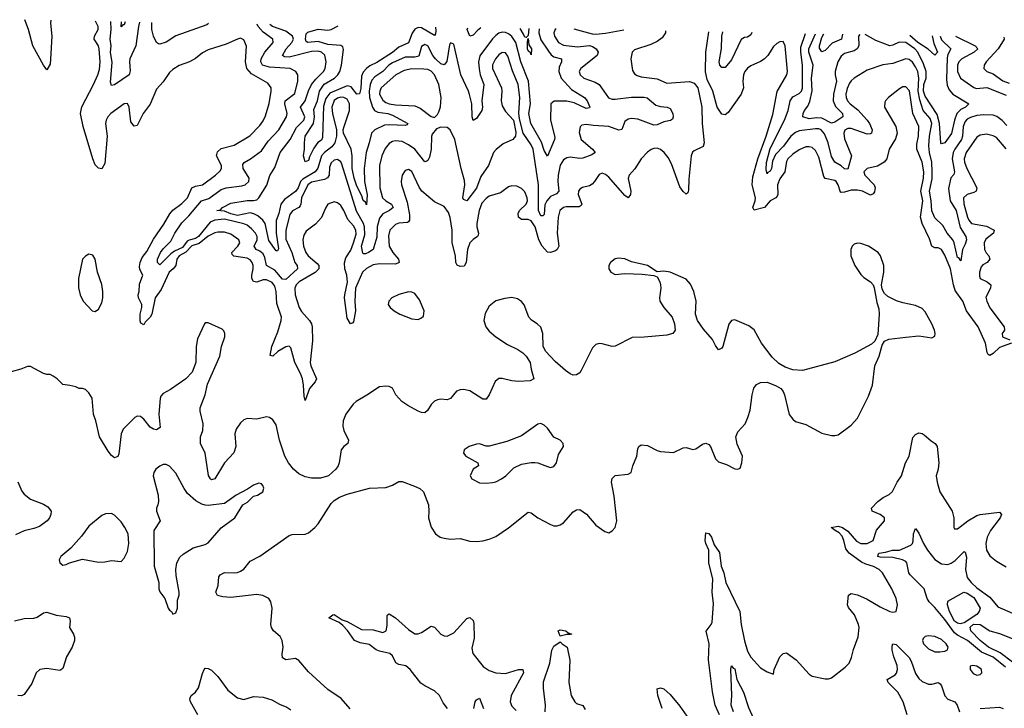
# Model space of a CAD drawing. Header units: inches. Extents: x 1694797 to 1849917, y 907313 to 1017959.
# Tile 827 of 834: x 1831822 to 1837919, y 1012131 to 1016391. Entities that reach past the tile are written whole.
import ezdxf

# ---------------------------------------------------------------- set-up
doc = ezdxf.new("R2010")
doc.units = ezdxf.units.IN
doc.header["$MEASUREMENT"] = 0
doc.layers.add('B8031', color=7, linetype='Continuous')

msp = doc.modelspace()

# ---------------------------------------------------------------- linework, layer by layer
at = {"layer": 'B8031', "color": 5}
for points, elevation in [([(1832015.3, 1016387.6), (1832013.8, 1016370), (1832021.4, 1016290), (1832013.6, 1016146.4), (1832010, 1016115.3), (1831990, 1016081.2), (1831970, 1016109.2), (1831903.9, 1016230), (1831875.7, 1016330), (1831854.2, 1016391.2)], 580), ([(1835821.2, 1016321.9), (1835820.6, 1016310), (1835801.3, 1016278.7), (1835770, 1016256.2), (1835730, 1016238.4), (1835630, 1016205.6), (1835614.4, 1016190), (1835607.6, 1016150), (1835616.3, 1016076.3), (1835630, 1016056.4), (1835646, 1016046), (1835670, 1016037.6), (1835770, 1016025.2), (1835830, 1015998.2), (1835970, 1016009.3), (1835998.4, 1015998.4), (1836020.7, 1015970), (1836047.2, 1015850), (1836047.3, 1015750), (1836061.1, 1015630), (1836053.6, 1015606.4), (1835999.5, 1015580.5), (1835988.9, 1015571.1), (1835980.1, 1015550), (1835965.1, 1015405.1), (1835964.4, 1015335.6), (1835959.6, 1015320.4), (1835950, 1015311.8), (1835930, 1015328.5), (1835910, 1015356.9), (1835858.9, 1015498.9), (1835837.8, 1015537.8), (1835813.5, 1015570), (1835790, 1015588.8), (1835770, 1015595.5), (1835750, 1015595.1), (1835731.8, 1015588.2), (1835710, 1015572.6), (1835670, 1015529.7), (1835631, 1015469), (1835595.3, 1015430), (1835590.3, 1015409.7), (1835606.7, 1015330), (1835604.2, 1015310), (1835590.2, 1015289.8), (1835570, 1015304.4), (1835470, 1015417.7), (1835450, 1015434.3), (1835430, 1015441.6), (1835410, 1015434.5), (1835382.2, 1015390), (1835366.5, 1015373.5), (1835350, 1015363.2), (1835307.9, 1015352.1), (1835290, 1015342), (1835282.2, 1015330), (1835280.9, 1015310), (1835303.2, 1015250), (1835299.3, 1015240.7), (1835286.5, 1015233.5), (1835206.3, 1015233.7), (1835190, 1015229.9), (1835166.3, 1015210), (1835156.8, 1015170), (1835151.3, 1015070), (1835159.9, 1014990), (1835149.6, 1014970), (1835139.3, 1014960.7), (1835110, 1014949.9), (1835090, 1014952.7), (1835056.7, 1014990), (1835037.8, 1015030), (1835013.9, 1015110), (1834990, 1015147.2), (1834970, 1015155.7), (1834930, 1015155.8), (1834911.4, 1015170), (1834908.1, 1015191.9), (1834916.6, 1015210), (1834959.1, 1015250), (1834967.3, 1015270), (1834965.6, 1015290), (1834950, 1015325.3), (1834930, 1015346), (1834901.1, 1015361.1), (1834870, 1015363.4), (1834850, 1015356.5), (1834799.3, 1015320.7), (1834730, 1015299.6), (1834710, 1015285.6), (1834684.3, 1015255.7), (1834666.4, 1015210), (1834653.9, 1015130), (1834653.2, 1015110), (1834664.2, 1015070), (1834660.9, 1015059.1), (1834656.5, 1015050), (1834630, 1015032.3), (1834609.1, 1015010), (1834595.1, 1014970), (1834586.4, 1014890), (1834573.8, 1014866.2), (1834550, 1014863.5), (1834531.8, 1014871.8), (1834522.5, 1014890), (1834519.9, 1014930), (1834501.2, 1015010), (1834499.9, 1015090), (1834488.4, 1015168.4), (1834478, 1015198), (1834450, 1015235.6), (1834390, 1015264.8), (1834312.7, 1015330), (1834295.2, 1015355.2), (1834250, 1015451.1), (1834230, 1015463.5), (1834210, 1015457.6), (1834191.3, 1015428.7), (1834184.7, 1015390), (1834187.1, 1015370), (1834222, 1015262), (1834236.2, 1015183.8), (1834236.8, 1015150), (1834230, 1015139.8), (1834222.7, 1015137.3), (1834170, 1015133.3), (1834150, 1015123.4), (1834115.1, 1015090), (1834106.1, 1015053.9), (1834109.1, 1014990), (1834133.4, 1014950), (1834167.8, 1014910), (1834171.9, 1014890), (1834150, 1014879.6), (1834050, 1014881.7), (1834010, 1014875.4), (1833970, 1014852.1), (1833944.2, 1014830), (1833900.8, 1014730), (1833896.7, 1014650), (1833900.9, 1014590), (1833890, 1014522), (1833884.9, 1014515.1), (1833870.4, 1014509.7), (1833850, 1014545.2), (1833834.4, 1014670), (1833835, 1014690), (1833852.7, 1014767.3), (1833847, 1014810), (1833835.7, 1014850), (1833833.9, 1014886.1), (1833841.8, 1014918.2), (1833873.7, 1014966.3), (1833890, 1015011), (1833905.2, 1015065.2), (1833904, 1015090), (1833890, 1015116.8), (1833854.8, 1015154.8), (1833829.8, 1015210), (1833810, 1015241), (1833790, 1015258), (1833770, 1015263.5), (1833730.5, 1015250), (1833715, 1015225), (1833691.7, 1015168.3), (1833654.6, 1015125.4), (1833596.4, 1015083.6), (1833582, 1015058), (1833574.7, 1015030), (1833579.4, 1014990), (1833593.7, 1014950), (1833607.9, 1014930), (1833663.7, 1014883.7), (1833674.2, 1014870), (1833674.1, 1014850), (1833652.3, 1014827.7), (1833553.5, 1014770), (1833534.4, 1014750), (1833525, 1014730), (1833527.8, 1014690), (1833552.7, 1014610), (1833566.3, 1014586.3), (1833616, 1014530), (1833628.1, 1014510), (1833632.8, 1014490), (1833634.6, 1014405.4), (1833620.6, 1014270), (1833624.6, 1014250), (1833659.1, 1014170), (1833652, 1014150), (1833617, 1014110), (1833590, 1014036), (1833582.7, 1014062.7), (1833580.4, 1014130), (1833573, 1014170), (1833561.5, 1014201.5), (1833524.9, 1014270), (1833500.6, 1014360.6), (1833490, 1014371.7), (1833470, 1014366.9), (1833421.3, 1014338.7), (1833390, 1014309.8), (1833372.9, 1014312.9), (1833383.6, 1014370), (1833420.6, 1014459.4), (1833441.4, 1014530), (1833442.8, 1014550), (1833415.1, 1014635.1), (1833409.9, 1014710), (1833401.8, 1014741.8), (1833385.3, 1014765.3), (1833350, 1014782.1), (1833330, 1014781.4), (1833290, 1014767.3), (1833270, 1014772), (1833260.1, 1014790), (1833259.2, 1014810), (1833268, 1014850), (1833267.8, 1014870), (1833261.8, 1014890), (1833250, 1014906.5), (1833230, 1014915.6), (1833148.7, 1014928.7), (1833138.2, 1014938.2), (1833135.7, 1014950), (1833173.9, 1014990), (1833185.7, 1015010), (1833179.8, 1015030), (1833130, 1015064.7), (1833090, 1015077.3), (1833050, 1015077.4), (1833030, 1015072.9), (1832990, 1015051.6), (1832934.1, 1015005.9), (1832887.9, 1014992.1), (1832850, 1014952.4), (1832809.7, 1014930), (1832794.5, 1014910), (1832788.8, 1014870), (1832773.1, 1014850), (1832746.9, 1014830), (1832698.9, 1014721.1), (1832660.5, 1014670), (1832640.6, 1014570), (1832630, 1014550.5), (1832599.9, 1014520.1), (1832590, 1014503.9), (1832572.8, 1014512.8), (1832568.2, 1014528.2), (1832568.9, 1014568.9), (1832579.1, 1014610), (1832578.8, 1014630), (1832557, 1014670), (1832555.9, 1014690), (1832561.9, 1014710), (1832564.2, 1014755.8), (1832584.2, 1014810), (1832565.5, 1014845.5), (1832563.5, 1014863.5), (1832567.1, 1014890), (1832579.5, 1014920.5), (1832610, 1014957.8), (1832650, 1015034.3), (1832713.9, 1015126.1), (1832751.3, 1015190), (1832770, 1015212.7), (1832826, 1015254), (1832862, 1015290), (1832888.9, 1015351.1), (1832910, 1015360.4), (1832954.5, 1015370), (1833034.7, 1015430), (1833063.3, 1015456.7), (1833071.9, 1015470), (1833070.8, 1015489.2), (1833040.5, 1015550), (1833046, 1015574), (1833070, 1015593.5), (1833150, 1015614.3), (1833246.6, 1015673.4), (1833310, 1015735.8), (1833330, 1015764.6), (1833344.1, 1015795.9), (1833366.8, 1015873.2), (1833379.9, 1015950), (1833378.5, 1015970), (1833358.2, 1015998.2), (1833257.2, 1016057.2), (1833229.6, 1016089.6), (1833221.2, 1016130), (1833227.2, 1016227.2), (1833210, 1016266.6), (1833190, 1016276.2), (1833170, 1016271.6), (1833101, 1016239), (1832990, 1016204.4), (1832953.9, 1016186.1), (1832910, 1016151.3), (1832873, 1016130), (1832810, 1016107.4), (1832770, 1016084), (1832750, 1016065.6), (1832710, 1016007.3), (1832670, 1015962.4), (1832630, 1015868.3), (1832587.1, 1015810), (1832550, 1015737.6), (1832530, 1015731.8), (1832510, 1015759.3), (1832499.2, 1015850), (1832490, 1015873), (1832470, 1015871.1), (1832385.6, 1015810), (1832367.1, 1015790), (1832357.4, 1015770), (1832354.2, 1015750), (1832364, 1015670), (1832350, 1015502), (1832331.5, 1015468.5), (1832310, 1015473.3), (1832290, 1015493.6), (1832275, 1015530), (1832215.2, 1015730), (1832198.5, 1015810), (1832207.9, 1015852.1), (1832280.1, 1015990), (1832306.7, 1016050), (1832316.5, 1016083.5), (1832321.1, 1016130), (1832315.2, 1016210), (1832309.9, 1016230), (1832283.6, 1016270), (1832285.4, 1016290), (1832307.9, 1016330), (1832307.9, 1016350), (1832291.6, 1016381.4)], 580), ([(1832563.2, 1016375.9), (1832557.1, 1016350), (1832541.2, 1016230), (1832504.4, 1016150), (1832501.7, 1016130), (1832505.6, 1016074.4), (1832499.2, 1016050), (1832410, 1015989), (1832390, 1015985.1), (1832384.8, 1016004.8), (1832394.3, 1016125.7), (1832384, 1016190), (1832388.8, 1016230), (1832381.8, 1016270), (1832387.6, 1016330), (1832386.2, 1016379.3)], 560), ([(1832475.9, 1016377.4), (1832470, 1016358.5), (1832461.2, 1016358.8), (1832450, 1016348), (1832451.5, 1016377.9)], 540), ([(1832991.9, 1016368.3), (1832980.7, 1016359.3), (1832790, 1016291.8), (1832730, 1016252.2), (1832690, 1016240.8), (1832682.6, 1016242.6), (1832668.6, 1016250), (1832649.9, 1016289.9), (1832640.6, 1016330), (1832640.2, 1016374.5)], 560), ([(1835145.1, 1016333.9), (1835137.2, 1016330), (1835129.5, 1016310), (1835133.6, 1016290), (1835158.6, 1016250), (1835190, 1016233.4), (1835276.4, 1016223.6), (1835350, 1016230.9), (1835370, 1016225.5), (1835391.6, 1016211.6), (1835403.5, 1016190), (1835398.2, 1016170), (1835296.1, 1016090), (1835287.3, 1016070), (1835293.6, 1016050), (1835314.9, 1016030), (1835385.4, 1016005.4), (1835410.1, 1015990.1), (1835467.9, 1015907.9), (1835490, 1015899.1), (1835510, 1015898.8), (1835610, 1015911.7), (1835690, 1015912.7), (1835708.4, 1015908.4), (1835762.4, 1015862.4), (1835790, 1015853.2), (1835830.8, 1015850), (1835850, 1015842), (1835866.5, 1015810), (1835868.8, 1015790), (1835864.9, 1015775.1), (1835852.4, 1015767.6), (1835810, 1015760.3), (1835770, 1015739.8), (1835750, 1015739.2), (1835650, 1015775.3), (1835610, 1015779.4), (1835590, 1015775.8), (1835570, 1015760.4), (1835550, 1015712.6), (1835532.3, 1015707.7), (1835470, 1015730.8), (1835375.9, 1015735.9), (1835330, 1015743.1), (1835302.2, 1015737.8), (1835291.9, 1015728.1), (1835286.4, 1015693.6), (1835299, 1015650), (1835369.1, 1015590), (1835385.7, 1015570), (1835365.4, 1015554.5), (1835310, 1015534.4), (1835290, 1015532.8), (1835230, 1015540.8), (1835210, 1015537.3), (1835190, 1015523.5), (1835169.4, 1015490.6), (1835157, 1015430), (1835154.1, 1015390), (1835160.5, 1015330), (1835146.2, 1015313.8), (1835110, 1015298.3), (1835086.9, 1015270), (1835074.9, 1015245.1), (1835070, 1015186), (1835061.3, 1015178.7), (1835050, 1015176.8), (1835034, 1015210), (1835034.5, 1015370), (1835000.9, 1015590), (1834990, 1015617), (1834940.8, 1015690), (1834917.7, 1015777.7), (1834913.9, 1015813.9), (1834919.9, 1015910), (1834909.9, 1015990), (1834874.1, 1016074.1), (1834845.3, 1016165.3), (1834830, 1016186.8), (1834810, 1016188.1), (1834790, 1016174.6), (1834768.9, 1016150), (1834750, 1016111.5), (1834749.6, 1016090), (1834805.4, 1015970), (1834808.7, 1015950), (1834803, 1015890), (1834810, 1015858.4), (1834830, 1015824), (1834879.5, 1015770), (1834894.6, 1015694.6), (1834891.8, 1015670), (1834876.3, 1015650), (1834816.7, 1015623.3), (1834772.1, 1015588), (1834756.5, 1015570), (1834724.2, 1015490), (1834678.6, 1015421.4), (1834650, 1015348.9), (1834590, 1015269.7), (1834570, 1015278.4), (1834566.8, 1015290), (1834577.8, 1015370), (1834576.5, 1015396.5), (1834555.8, 1015470), (1834516.3, 1015650), (1834488, 1015710), (1834470, 1015724.4), (1834430, 1015726.9), (1834403.7, 1015716.3), (1834376.9, 1015683.1), (1834371.4, 1015668.6), (1834370.8, 1015590), (1834358.9, 1015541.1), (1834350, 1015519.1), (1834343.8, 1015516.2), (1834330, 1015511.9), (1834269.9, 1015590), (1834230, 1015617.9), (1834190, 1015637.3), (1834150, 1015642.3), (1834130, 1015638), (1834110, 1015624.7), (1834086.2, 1015593.9), (1834065.3, 1015550), (1834050.8, 1015490), (1834052.7, 1015350), (1834068.4, 1015288.4), (1834088.4, 1015270), (1834123.8, 1015250), (1834134.5, 1015230), (1834111.5, 1015210), (1834070.4, 1015189.6), (1834050, 1015163.7), (1834035.7, 1015110), (1834033.2, 1015046.8), (1834015.6, 1014984.4), (1834010.6, 1014969.4), (1833982.3, 1014950), (1833963.3, 1014943.3), (1833950, 1014942.7), (1833947.1, 1014947.1), (1833938.7, 1014990), (1833960.1, 1015059.9), (1833958, 1015110), (1833950.9, 1015130.9), (1833907.2, 1015207.2), (1833816.6, 1015496.6), (1833810, 1015512.2), (1833790, 1015526.2), (1833770, 1015523.1), (1833750, 1015506.3), (1833741.4, 1015478.6), (1833738.2, 1015430), (1833727.6, 1015412.4), (1833710, 1015402.4), (1833630, 1015386), (1833606.1, 1015370), (1833566.4, 1015290), (1833563.9, 1015250), (1833559.5, 1015240.5), (1833551.3, 1015230), (1833511.3, 1015208.7), (1833494.6, 1015185.4), (1833469.4, 1015090), (1833470, 1015032.7), (1833506.5, 1014950), (1833525.4, 1014890), (1833539.8, 1014870), (1833542.7, 1014850), (1833470, 1014784.7), (1833450, 1014785.4), (1833401.1, 1014841.1), (1833349.5, 1014869.5), (1833339.3, 1014919.3), (1833330, 1014941.8), (1833310, 1014959.7), (1833286, 1014970), (1833273.1, 1014990), (1833292.6, 1015030), (1833292.3, 1015050), (1833281.5, 1015070), (1833256.8, 1015096.8), (1833230, 1015119), (1833209.3, 1015129.3), (1833090, 1015157.7), (1833030, 1015150.6), (1833002, 1015138), (1832930.3, 1015049.7), (1832910, 1015037.5), (1832872.2, 1015027.8), (1832859.8, 1015020.2), (1832830, 1014982.4), (1832781, 1014959), (1832757.6, 1014942.4), (1832690, 1014875.3), (1832676.1, 1014890), (1832674.5, 1014910), (1832693.6, 1014950), (1832710, 1014974), (1832758.8, 1015021.2), (1832781.8, 1015070), (1832826.1, 1015133.9), (1832870, 1015177.9), (1832948.5, 1015270), (1832994.2, 1015285.8), (1833070, 1015341.7), (1833100.9, 1015350), (1833197.4, 1015362.6), (1833218, 1015370), (1833241, 1015390), (1833243.9, 1015410), (1833206, 1015470), (1833204, 1015496), (1833213, 1015507), (1833251.9, 1015530), (1833319.6, 1015580.4), (1833360.8, 1015639.2), (1833427.5, 1015710), (1833474.7, 1015790), (1833479, 1015810), (1833463, 1015870), (1833465.6, 1015890), (1833525.2, 1015934.8), (1833545, 1016010), (1833544.5, 1016050), (1833531.2, 1016071.2), (1833497, 1016090), (1833370, 1016097.5), (1833326.3, 1016110), (1833315.6, 1016130), (1833317.9, 1016150), (1833340.4, 1016190), (1833392.3, 1016250), (1833389.8, 1016269.8), (1833330, 1016314.1), (1833299.2, 1016350), (1833292.6, 1016362.9)], 560), ([(1835039.4, 1016335.4), (1835036.9, 1016310), (1835050, 1016267.3), (1835095.7, 1016195.7), (1835114.2, 1016174.2), (1835130, 1016161.7), (1835176.4, 1016150), (1835177.6, 1016130), (1835162.2, 1016097.8), (1835159.9, 1016070), (1835175.4, 1016030), (1835240.1, 1015960.1), (1835320.6, 1015910), (1835336.6, 1015890), (1835352.2, 1015850), (1835350, 1015845.1), (1835330, 1015842.7), (1835256, 1015876), (1835210, 1015887.9), (1835132.1, 1015887.9), (1835111.3, 1015870), (1835108.8, 1015770), (1835135.5, 1015664.5), (1835134.4, 1015650), (1835090, 1015547.8), (1835070, 1015582.9), (1835053.4, 1015633.4), (1834987.9, 1015750), (1834975.5, 1015810), (1834985.2, 1015870), (1834972.5, 1016010), (1834925.5, 1016130), (1834893.5, 1016250), (1834870, 1016287.3), (1834850, 1016304.1), (1834830, 1016312.5), (1834810, 1016313.9), (1834790, 1016308.4), (1834770, 1016294.5), (1834750, 1016272.3), (1834672.1, 1016168), (1834663, 1016130), (1834666.9, 1016086.9), (1834673.3, 1016050), (1834696.4, 1015990), (1834684.3, 1015890), (1834687.3, 1015850), (1834683.6, 1015830), (1834650, 1015780.7), (1834630, 1015766.6), (1834623.5, 1015790), (1834621, 1015870), (1834607.9, 1015927.9), (1834601.4, 1015950), (1834553.3, 1016050), (1834510, 1016240.7), (1834490, 1016247.3), (1834484.3, 1016235.7), (1834466.4, 1016133.6), (1834450, 1016111.7), (1834430, 1016119), (1834397, 1016150), (1834380.8, 1016170), (1834350, 1016229.9), (1834330, 1016237.5), (1834310, 1016226.4), (1834293.7, 1016166.3), (1834270, 1016158.9), (1834210, 1016159), (1834130, 1016125.4), (1834108, 1016110), (1834070, 1016070.3), (1834021.5, 1016038.5), (1834003.3, 1016016.7), (1833991.5, 1015990), (1833985.3, 1015950), (1833988.5, 1015910), (1834006.1, 1015850), (1834018.9, 1015830), (1834039.4, 1015819.4), (1834102.6, 1015810), (1834130, 1015800.5), (1834226.4, 1015750), (1834219.9, 1015740.1), (1834210, 1015736.3), (1834110, 1015741.5), (1834081.8, 1015738.2), (1834021.7, 1015710), (1834000.1, 1015690), (1833987.2, 1015630), (1833968.1, 1015570), (1833956.1, 1015470), (1833957.1, 1015390), (1833972.8, 1015307.2), (1833970, 1015246), (1833962.8, 1015262.8), (1833950, 1015273.6), (1833941.3, 1015301.3), (1833910, 1015361.8), (1833893.6, 1015410), (1833880.1, 1015470), (1833880.4, 1015550), (1833874.1, 1015590), (1833826.8, 1015690), (1833825.4, 1015710), (1833830.7, 1015730), (1833864.9, 1015830), (1833864.9, 1015870), (1833850, 1015899.1), (1833830, 1015910.7), (1833810, 1015911.9), (1833790, 1015905.3), (1833770, 1015890.7), (1833754.3, 1015850), (1833758.6, 1015810), (1833784.1, 1015710), (1833784.7, 1015670), (1833773.8, 1015630), (1833755, 1015605.1), (1833709.5, 1015570.5), (1833691.5, 1015550), (1833667.8, 1015472.2), (1833652.5, 1015450), (1833574.9, 1015405.1), (1833560.6, 1015390), (1833546.1, 1015350), (1833530.9, 1015329.1), (1833461.3, 1015278.7), (1833439.5, 1015250), (1833427.5, 1015192.5), (1833410.9, 1015149.1), (1833410.8, 1015070), (1833425.5, 1014974.5), (1833418, 1014962), (1833410, 1014961.8), (1833365.2, 1015025.2), (1833341.3, 1015130), (1833328.2, 1015150), (1833297.8, 1015177.8), (1833271.1, 1015191.1), (1833250, 1015195.5), (1833170, 1015180.3), (1833130.6, 1015190), (1833090, 1015207.3), (1833042, 1015210), (1833065.2, 1015214.8), (1833078.3, 1015230), (1833130, 1015255.7), (1833230, 1015272.2), (1833270, 1015272), (1833290, 1015277.5), (1833303.9, 1015290), (1833353.4, 1015366.6), (1833372.1, 1015427.9), (1833402.4, 1015477.6), (1833435.2, 1015570), (1833497.4, 1015650), (1833535.7, 1015724.3), (1833582.4, 1015770), (1833587.6, 1015790), (1833561.8, 1015850), (1833590.6, 1015890), (1833609.5, 1015950.5), (1833630, 1015990), (1833656.1, 1016023.9), (1833702.9, 1016070), (1833713.8, 1016090), (1833720.9, 1016130), (1833712, 1016172), (1833690.9, 1016190), (1833670, 1016195.8), (1833630, 1016194.7), (1833490, 1016159.8), (1833461.2, 1016161.2), (1833449.9, 1016170), (1833472.7, 1016210), (1833507.4, 1016250), (1833517.6, 1016270), (1833512.3, 1016290), (1833470, 1016320.1), (1833386.8, 1016350), (1833371.9, 1016361.5)], 540), ([(1834396.5, 1016344.8), (1834398.5, 1016321.5), (1834396.3, 1016303.7), (1834390, 1016293.1), (1834310, 1016341.5), (1834290, 1016342.6), (1834270, 1016333.1), (1834251.7, 1016308.3), (1834230, 1016248.3), (1834170, 1016220.6), (1834131.7, 1016188.4), (1834033.7, 1016126.3), (1833990, 1016106.3), (1833969.3, 1016090), (1833950, 1016066.1), (1833938.4, 1016041.6), (1833934.1, 1015965.9), (1833927, 1015933), (1833910, 1015929.8), (1833875.2, 1015975.2), (1833850, 1015983), (1833742.4, 1015937.6), (1833717.1, 1015902.9), (1833702.8, 1015857.2), (1833697.9, 1015662.1), (1833690, 1015646), (1833668.7, 1015631.3), (1833643.7, 1015596.3), (1833616.5, 1015543.5), (1833610, 1015520.9), (1833590, 1015512.7), (1833578.9, 1015550), (1833586.4, 1015590), (1833585, 1015630), (1833589.9, 1015670), (1833642.5, 1015750), (1833648, 1015790), (1833644.5, 1015835.5), (1833665.5, 1015890), (1833679.5, 1015950), (1833707.3, 1015992.7), (1833771.4, 1016028.6), (1833792.6, 1016050), (1833803.9, 1016070), (1833815, 1016110), (1833827.5, 1016207.5), (1833822.6, 1016222.6), (1833811.4, 1016231.4), (1833730, 1016238.7), (1833670, 1016255.9), (1833606.9, 1016250), (1833596.9, 1016256.9), (1833592.8, 1016270), (1833597, 1016303), (1833605.6, 1016314.4), (1833670, 1016332.8), (1833730, 1016325.8), (1833750, 1016331.1), (1833795, 1016354)], 520), ([(1834678.6, 1016340.7), (1834656.1, 1016323.9), (1834630, 1016296.3), (1834610, 1016289.6), (1834594, 1016330), (1834597.5, 1016341.9)], 520), ([(1834975.4, 1016336.4), (1834970, 1016293.2), (1834958.4, 1016281.6), (1834950, 1016282.4), (1834942.7, 1016302.7), (1834922.2, 1016337.2)], 520), ([(1835564.2, 1016326.7), (1835450, 1016305.3), (1835390, 1016300.5), (1835370, 1016302.1), (1835254.7, 1016332.3)], 560), ([(1837964.4, 1014390), (1837890, 1014363.4), (1837850, 1014325.6), (1837830, 1014314.4), (1837820.2, 1014320.2), (1837812.6, 1014332.6), (1837803.1, 1014390), (1837757.9, 1014490), (1837685.9, 1014590), (1837662.5, 1014650), (1837615.5, 1014715.5), (1837604.4, 1014750), (1837586.2, 1014850), (1837550, 1014933.6), (1837529.9, 1014969.9), (1837510, 1014979.9), (1837490, 1014979.1), (1837471.1, 1014991.1), (1837456.3, 1015036.3), (1837410.9, 1015130.9), (1837401.2, 1015170), (1837415.2, 1015270), (1837402.4, 1015330), (1837417.9, 1015410), (1837420.7, 1015450), (1837411.5, 1015510), (1837377.5, 1015590), (1837378.6, 1015621.4), (1837388.7, 1015670), (1837389.9, 1015729.9), (1837353.1, 1015810), (1837331.4, 1015951.4), (1837310, 1015975.3), (1837290, 1015975.1), (1837270, 1015963.9), (1837202, 1015910), (1837183.1, 1015890), (1837179.6, 1015880.4), (1837177.4, 1015850), (1837247, 1015730), (1837256.8, 1015690), (1837245.1, 1015654.9), (1837207.1, 1015590), (1837191.7, 1015530), (1837176.3, 1015510), (1837134.9, 1015485.1), (1837069.7, 1015470.3), (1837050.2, 1015450), (1837054.8, 1015430), (1837113.3, 1015370), (1837118.9, 1015350), (1837114.6, 1015325.4), (1837106.8, 1015313.2), (1837090, 1015306), (1837042, 1015330), (1837010, 1015336.6), (1836970, 1015336.6), (1836930, 1015324.2), (1836910, 1015321.5), (1836904.8, 1015324.8), (1836889.9, 1015370), (1836877.7, 1015390), (1836870, 1015395.9), (1836810, 1015409.3), (1836801.3, 1015421.3), (1836770, 1015540.9), (1836750, 1015581.3), (1836730, 1015599.8), (1836710, 1015605.6), (1836690, 1015604.1), (1836650, 1015586.8), (1836610, 1015558.5), (1836579.8, 1015530), (1836570, 1015513.7), (1836559.6, 1015450), (1836530, 1015407.1), (1836514.7, 1015370), (1836516.3, 1015310), (1836508.3, 1015291.7), (1836468.5, 1015270), (1836434.9, 1015230), (1836370, 1015212.3), (1836361.7, 1015230), (1836377.2, 1015270), (1836378.3, 1015290), (1836357.8, 1015370), (1836361.3, 1015418.7), (1836393.4, 1015530), (1836444.1, 1015670), (1836485.7, 1015805.7), (1836512.2, 1015947.8), (1836573.3, 1016050), (1836576.5, 1016070), (1836563.1, 1016230), (1836550, 1016256.3), (1836530, 1016255.1), (1836510, 1016244.4), (1836490, 1016224.7), (1836455.6, 1016170), (1836432.8, 1016147.2), (1836410, 1016132.2), (1836350, 1016105.6), (1836329.5, 1016090.5), (1836313.4, 1016070), (1836305.2, 1016050), (1836301.1, 1016010), (1836303.6, 1015970), (1836289.3, 1015930.7), (1836210, 1015816.3), (1836190, 1015802.6), (1836170, 1015806.9), (1836141.2, 1015850), (1836114, 1015950), (1836080.3, 1016020.3), (1836068.1, 1016068.1), (1836070.9, 1016190), (1836088.6, 1016316.9)], 580), ([(1836356.5, 1016311.9), (1836350, 1016298.3), (1836330, 1016283.1), (1836310, 1016280.7), (1836290, 1016268.8), (1836230, 1016142.9), (1836190, 1016096.5), (1836170, 1016095.1), (1836158.6, 1016110), (1836153.3, 1016130), (1836167.1, 1016212.9), (1836171, 1016290), (1836175.3, 1016315.3)], 560), ([(1837935.9, 1015735.9), (1837907, 1015767), (1837872.7, 1015792.7), (1837850, 1015800.7), (1837790, 1015802.7), (1837750, 1015797.9), (1837710, 1015786.2), (1837690, 1015776), (1837677.5, 1015762.4), (1837665.5, 1015730), (1837660.9, 1015670), (1837654.6, 1015650), (1837612, 1015590), (1837603.2, 1015570), (1837596.5, 1015530), (1837610.1, 1015449.9), (1837606.4, 1015433.6), (1837588, 1015412), (1837574.1, 1015345.9), (1837584.8, 1015270), (1837621.6, 1015210), (1837645.8, 1015105.8), (1837682, 1015050), (1837685.1, 1015030), (1837677.2, 1015002.8), (1837659.5, 1014970), (1837650, 1014898.7), (1837637.3, 1014917.3), (1837630, 1014921), (1837609.1, 1015010), (1837599.6, 1015030), (1837566.1, 1015070), (1837537.7, 1015117.7), (1837490, 1015165), (1837469.7, 1015209.7), (1837466.5, 1015270), (1837455.4, 1015330), (1837472.8, 1015407.2), (1837473.6, 1015450), (1837470.2, 1015510.2), (1837455.5, 1015570), (1837451.8, 1015610), (1837456.5, 1015670), (1837470.4, 1015750), (1837459.7, 1015779.7), (1837416.7, 1015830), (1837396, 1015896), (1837386.3, 1015950), (1837390.7, 1016030), (1837382.8, 1016070), (1837370, 1016099.5), (1837350, 1016128.5), (1837330, 1016145.4), (1837310, 1016148.4), (1837230, 1016119.5), (1837167.2, 1016112.8), (1837070, 1016078.5), (1836989.1, 1016030), (1836970, 1016013.8), (1836960.7, 1015999.3), (1836946.3, 1015966.3), (1836937.3, 1015930), (1836939.8, 1015910), (1836948.7, 1015890), (1836964.6, 1015870), (1837012.7, 1015832.7), (1837070.1, 1015770.1), (1837084, 1015750), (1837100.2, 1015710), (1837097.8, 1015690), (1837090, 1015684.8), (1837070, 1015683), (1836970, 1015717.6), (1836950, 1015717.4), (1836932.6, 1015707.4), (1836925.9, 1015690), (1836930, 1015654), (1836973, 1015550), (1836950, 1015466.6), (1836930, 1015469.2), (1836908.1, 1015488.1), (1836868.9, 1015508.9), (1836850, 1015545.3), (1836828.7, 1015628.7), (1836805.4, 1015685.4), (1836785, 1015710), (1836770, 1015716.4), (1836750, 1015716.5), (1836650, 1015704.2), (1836626.9, 1015693.1), (1836597.3, 1015670), (1836551.8, 1015608.2), (1836502.8, 1015557.2), (1836484.5, 1015515.5), (1836476.8, 1015470), (1836470, 1015454.8), (1836454, 1015446), (1836450, 1015438.4), (1836444.9, 1015464.9), (1836447.7, 1015507.7), (1836470, 1015595.3), (1836558.3, 1015770), (1836580.8, 1015830), (1836593, 1015890), (1836610, 1015915), (1836650, 1015935.3), (1836663.7, 1015950), (1836670, 1015966.7), (1836668.7, 1016110), (1836658.6, 1016190), (1836659.1, 1016220.9), (1836687.2, 1016305.7)], 560), ([(1837024.7, 1016299.4), (1837016, 1016290), (1837017.9, 1016230), (1837008.3, 1016210), (1836990, 1016199), (1836930, 1016181.8), (1836910, 1016165.1), (1836888.5, 1016130), (1836872.3, 1016070), (1836871.6, 1016050), (1836880.2, 1016010), (1836861.9, 1015930), (1836860.1, 1015890), (1836874.1, 1015854.1), (1836917.3, 1015810), (1836918.9, 1015790), (1836870, 1015757.4), (1836850, 1015750.6), (1836790, 1015782), (1836755.8, 1015784.2), (1836710, 1015778), (1836672.7, 1015790), (1836673.6, 1015810), (1836682.2, 1015830), (1836702.8, 1015857.2), (1836715, 1015885), (1836728.9, 1015951), (1836724.9, 1016030), (1836736.7, 1016110), (1836709.6, 1016189.6), (1836708.6, 1016211.4), (1836750.4, 1016304.5)], 540), ([(1836917.7, 1016301.4), (1836910.7, 1016270), (1836853.9, 1016246.1), (1836810, 1016200.5), (1836790, 1016191.5), (1836775.3, 1016215.3), (1836775.4, 1016230), (1836790, 1016281.5), (1836802.4, 1016303.6)], 520), ([(1837522.1, 1016290.3), (1837530, 1016266.8), (1837587.8, 1016210), (1837570, 1016176.2), (1837565.7, 1016154.3), (1837561.8, 1016021.8), (1837566.2, 1015986.2), (1837578.1, 1015958.1), (1837599.7, 1015930), (1837699.5, 1015870), (1837679.1, 1015850), (1837650, 1015834.9), (1837625.1, 1015810), (1837610.1, 1015770), (1837592.1, 1015687.9), (1837550, 1015628.9), (1837530, 1015623.1), (1837526.7, 1015630), (1837517.5, 1015750), (1837504, 1015804), (1837430, 1015917.3), (1837417.9, 1015950), (1837420, 1015990), (1837435.5, 1016030), (1837435.1, 1016070), (1837419.1, 1016119.1), (1837384.2, 1016190), (1837365.9, 1016210), (1837310, 1016249.6), (1837267.5, 1016252.5), (1837230, 1016234.6), (1837210, 1016230.4), (1837123, 1016263), (1837057.3, 1016298.8)], 540), ([(1837472.3, 1016291.2), (1837483.9, 1016243.9), (1837506.3, 1016190), (1837490, 1016171.2), (1837448.5, 1016208.5), (1837383, 1016250), (1837333.5, 1016293.7)], 520), ([(1837618.1, 1016288.5), (1837739, 1016230), (1837756.1, 1016210), (1837732.4, 1016190), (1837657.3, 1016150), (1837637.5, 1016130), (1837629.3, 1016110), (1837628.5, 1016070), (1837648.3, 1016030), (1837730, 1015971.8), (1837746.2, 1015966.2), (1837811.7, 1015971.7), (1837930, 1015925.2)], 560), ([(1837915.5, 1016283.1), (1837918.8, 1016270), (1837880.5, 1016210), (1837807.3, 1016130), (1837794.3, 1016110), (1837792.4, 1016090), (1837810.1, 1016070.1), (1837850, 1016055.5), (1837910, 1016013.8), (1837950, 1015998.7)], 580), ([(1837930, 1015592.1), (1837870, 1015661.4), (1837850, 1015673.6), (1837810, 1015682.3), (1837770, 1015677.3), (1837750, 1015665.3), (1837682.5, 1015570), (1837670.1, 1015530), (1837671.8, 1015510), (1837686.4, 1015470), (1837749.5, 1015350), (1837744.2, 1015330), (1837730, 1015321.6), (1837688.7, 1015310), (1837665.9, 1015290), (1837668.3, 1015251.7), (1837691.6, 1015170), (1837699.6, 1015150), (1837716.5, 1015130), (1837810, 1015114.3), (1837856.3, 1015090), (1837852.5, 1015070), (1837805.6, 1015034.4), (1837794.4, 1015010), (1837797.6, 1014970), (1837807.9, 1014947.9), (1837822.7, 1014930), (1837829.3, 1014910), (1837814.2, 1014890), (1837786, 1014874), (1837776.8, 1014863.2), (1837765.7, 1014830), (1837765.1, 1014805.1), (1837770.3, 1014790), (1837812.8, 1014770), (1837835.3, 1014750), (1837834.5, 1014730), (1837805.9, 1014674.1), (1837810.6, 1014650), (1837830, 1014609), (1837918.2, 1014490), (1837920.2, 1014470), (1837906.5, 1014450), (1837907.6, 1014430), (1837953.7, 1014410)], 580), ([(1833868, 1012128), (1833812.3, 1012192.3), (1833730, 1012248), (1833610, 1012356.9), (1833550, 1012426.3), (1833530, 1012439.1), (1833470, 1012430.8), (1833450, 1012442.4), (1833446.5, 1012466.5), (1833454.2, 1012510), (1833448.3, 1012550), (1833434.1, 1012574.1), (1833394.8, 1012610), (1833380.7, 1012630), (1833377.8, 1012650), (1833385, 1012750), (1833377.3, 1012790), (1833364.7, 1012810), (1833328.2, 1012828.2), (1833290, 1012835), (1833130, 1012815.4), (1833079.6, 1012819.6), (1833047.9, 1012827.9), (1833037.6, 1012850), (1833050.7, 1012890), (1833054.9, 1012945.1), (1833062.5, 1012957.5), (1833090, 1012970.2), (1833150, 1012968.3), (1833170, 1012970.2), (1833190, 1012978.6), (1833210, 1012991.7), (1833250, 1013042.2), (1833310, 1013071.6), (1833490, 1013199.7), (1833510, 1013206), (1833590, 1013208.9), (1833610, 1013217), (1833650, 1013248.7), (1833670, 1013272), (1833750, 1013397.2), (1833770, 1013417.1), (1833802.5, 1013437.5), (1833850, 1013455.2), (1833987.3, 1013492.7), (1834090, 1013496), (1834130, 1013511.8), (1834170, 1013534.7), (1834190, 1013534.4), (1834266.1, 1013506.1), (1834299.3, 1013490), (1834322.4, 1013470), (1834353.1, 1013390), (1834356.5, 1013350), (1834353.7, 1013310), (1834370, 1013250.8), (1834396.3, 1013210), (1834426.8, 1013190), (1834450, 1013182.6), (1834490, 1013176.9), (1834550, 1013180.7), (1834610, 1013165.8), (1834650, 1013162.8), (1834690, 1013166), (1834730, 1013176.5), (1834770, 1013194), (1834850, 1013247), (1834970, 1013344.9), (1834990, 1013339.3), (1835030, 1013308.9), (1835110, 1013267.2), (1835130, 1013260.3), (1835150, 1013260.3), (1835170, 1013265.3), (1835190, 1013278.9), (1835250, 1013347), (1835270, 1013358.4), (1835290, 1013360.4), (1835332.3, 1013332.3), (1835390, 1013264.9), (1835444.7, 1013224.7), (1835470, 1013216.3), (1835490, 1013228), (1835509.6, 1013250), (1835519.1, 1013290), (1835504, 1013444), (1835487.6, 1013530), (1835490, 1013552), (1835509.4, 1013570.6), (1835590, 1013578.8), (1835609.5, 1013590.5), (1835619.7, 1013630), (1835643.5, 1013690), (1835650, 1013736), (1835656.2, 1013750), (1835670, 1013761.3), (1835710, 1013757.3), (1835770, 1013725.2), (1835790, 1013719.6), (1835870, 1013714.3), (1835930, 1013742), (1835950, 1013743.6), (1835990, 1013732.8), (1836010, 1013736.5), (1836050, 1013765.2), (1836070, 1013771.5), (1836090, 1013763.7), (1836100.3, 1013750), (1836130, 1013674.8), (1836150, 1013654.9), (1836198.3, 1013638.3), (1836250, 1013613.4), (1836270, 1013610.7), (1836282.7, 1013617.3), (1836294.5, 1013650), (1836297.6, 1013690), (1836264.3, 1013764.3), (1836256.2, 1013810), (1836270, 1013842), (1836315.1, 1013890), (1836332, 1013930), (1836345.6, 1013974.4), (1836358, 1014070), (1836368.9, 1014111.1), (1836385.1, 1014134.9), (1836410, 1014147.6), (1836450, 1014147.8), (1836506.3, 1014126.3), (1836535.8, 1014110), (1836550.2, 1014090.2), (1836557.3, 1014070), (1836588, 1013948), (1836610, 1013919.1), (1836626.1, 1013906.1), (1836690, 1013886.7), (1836790, 1013833), (1836850, 1013819.3), (1836870, 1013818), (1836890, 1013823), (1836970, 1013881.6), (1837010, 1013925.5), (1837078.3, 1014061.7), (1837103.8, 1014130), (1837118.5, 1014250), (1837143.6, 1014310), (1837162, 1014378), (1837177, 1014403), (1837204.7, 1014415.3), (1837310, 1014427.6), (1837390, 1014434.4), (1837470, 1014422.8), (1837490, 1014434), (1837491.8, 1014450), (1837487, 1014470), (1837470, 1014509.2), (1837430, 1014582.9), (1837410, 1014605.1), (1837370, 1014622.4), (1837290, 1014638.7), (1837252.5, 1014652.5), (1837198.4, 1014678.4), (1837178, 1014698), (1837163.9, 1014723.9), (1837158.4, 1014750), (1837174, 1014830), (1837172.8, 1014870), (1837152.8, 1014930), (1837137.6, 1014950), (1837078.4, 1014990), (1837030, 1015007.1), (1837010, 1015008), (1836990, 1015002), (1836976.3, 1014990), (1836968, 1014970), (1836968.2, 1014930), (1836994.3, 1014870), (1837030, 1014815.5), (1837050, 1014795.5), (1837090.4, 1014770.4), (1837107.3, 1014750), (1837112.8, 1014732.8), (1837130, 1014642), (1837142, 1014602), (1837144.6, 1014570), (1837135.5, 1014444.5), (1837118, 1014402), (1837096.7, 1014383.3), (1836992.8, 1014327.2), (1836870, 1014274.5), (1836670, 1014219.9), (1836610, 1014224.5), (1836562.2, 1014242.2), (1836523.2, 1014263.2), (1836482.5, 1014302.5), (1836415.8, 1014390), (1836370, 1014472), (1836336.6, 1014496.6), (1836250, 1014534), (1836230, 1014529.4), (1836213, 1014507), (1836176, 1014370), (1836170, 1014358), (1836148.7, 1014348.7), (1836130, 1014376), (1836113.3, 1014413.3), (1836056.5, 1014476.5), (1836018.9, 1014530), (1836006.6, 1014570), (1836011.6, 1014650), (1835997.2, 1014710), (1835975.3, 1014755.3), (1835950, 1014786), (1835850, 1014829.5), (1835810, 1014835.6), (1835770, 1014832.3), (1835709, 1014870), (1835610, 1014893.3), (1835570, 1014910.8), (1835530, 1014915.3), (1835510, 1014910.9), (1835481.6, 1014890), (1835470.5, 1014870), (1835470.5, 1014850), (1835483, 1014830), (1835510, 1014815.8), (1835570, 1014820.3), (1835676.7, 1014816.7), (1835748.2, 1014808.2), (1835770, 1014801), (1835786, 1014770), (1835790.3, 1014750.3), (1835792, 1014730), (1835783.7, 1014670), (1835786.7, 1014650), (1835810, 1014610.6), (1835862, 1014550), (1835877.6, 1014510), (1835880.4, 1014470), (1835867.3, 1014450), (1835830, 1014438.5), (1835690, 1014426.6), (1835614.6, 1014425.4), (1835510, 1014372.2), (1835491.3, 1014368.7), (1835430, 1014385.6), (1835410, 1014387.4), (1835390, 1014381.1), (1835370, 1014360.7), (1835299.7, 1014220.3), (1835290, 1014207.4), (1835270, 1014194), (1835250, 1014192.8), (1835230, 1014200.3), (1835201.3, 1014221.3), (1835137.4, 1014277.4), (1835079.4, 1014339.4), (1835063.5, 1014370), (1835060.7, 1014450), (1835050, 1014489.6), (1835027.2, 1014510), (1834992, 1014532), (1834975.8, 1014550), (1834946.9, 1014626.9), (1834928.5, 1014648.5), (1834903.8, 1014663.8), (1834870, 1014671.5), (1834826.8, 1014666.8), (1834770, 1014651.4), (1834730, 1014619.1), (1834705.5, 1014574.5), (1834696.8, 1014530), (1834708.5, 1014490), (1834730, 1014463.7), (1834770, 1014428.9), (1834842.2, 1014382.2), (1834906.7, 1014350), (1834938, 1014330), (1834959.3, 1014310), (1834983.7, 1014270), (1834988.8, 1014230), (1835005.5, 1014170), (1834983.4, 1014156.6), (1834910, 1014152.7), (1834870, 1014157.2), (1834810, 1014172), (1834788.2, 1014171.8), (1834766.9, 1014153.1), (1834730, 1014069.5), (1834710, 1014044.2), (1834690, 1014043.5), (1834610, 1014094.2), (1834570, 1014103.1), (1834550, 1014101.7), (1834527.8, 1014092.2), (1834490, 1014046.9), (1834470, 1014039.8), (1834430, 1014042.9), (1834410, 1014039.8), (1834390, 1014030.8), (1834369.2, 1014010), (1834347.3, 1013972.7), (1834330, 1013959.7), (1834310, 1013961.4), (1834290, 1013969.8), (1834224.8, 1014004.8), (1834188.2, 1014030), (1834151.2, 1014070), (1834130, 1014111.6), (1834110, 1014121.3), (1834090, 1014124), (1834050, 1014119.7), (1833972.6, 1014067.4), (1833905.3, 1014030), (1833887.4, 1014012.6), (1833842.2, 1013950), (1833825.6, 1013910), (1833823.2, 1013876.8), (1833829.4, 1013850), (1833858.5, 1013790), (1833854.7, 1013770), (1833828.9, 1013750), (1833812.2, 1013730), (1833801, 1013650), (1833793.8, 1013630), (1833779.7, 1013610), (1833733.8, 1013570), (1833685.4, 1013554.6), (1833630, 1013553.9), (1833590, 1013562.5), (1833550, 1013581.4), (1833517.4, 1013610), (1833485.9, 1013650), (1833464.5, 1013690), (1833431.7, 1013790), (1833410, 1013885.4), (1833390, 1013915.6), (1833370, 1013929.8), (1833350, 1013933.3), (1833290, 1013920.7), (1833230, 1013923.1), (1833210, 1013914.7), (1833190, 1013896.4), (1833163, 1013857), (1833153.5, 1013830), (1833161.2, 1013750), (1833149.1, 1013710.9), (1833090.2, 1013650), (1833030, 1013549.8), (1833010, 1013545.1), (1833003, 1013550), (1832991.7, 1013571.7), (1832970.5, 1013710), (1832941, 1013770), (1832942.1, 1013810), (1832955.2, 1013850), (1832958.9, 1013890), (1832940.7, 1013970), (1832940.5, 1013990), (1832969.7, 1014069.7), (1832984.4, 1014135.6), (1833061.3, 1014310), (1833071.5, 1014368.5), (1833091.5, 1014430), (1833091.8, 1014450), (1833087, 1014467), (1833076.6, 1014476.6), (1832990, 1014516), (1832970, 1014515.3), (1832966, 1014510), (1832922.8, 1014417.2), (1832914, 1014370), (1832913, 1014270), (1832890.3, 1014209.7), (1832850.5, 1014170), (1832755.9, 1014104.1), (1832710, 1014078), (1832697.1, 1014062.9), (1832691.4, 1014048.6), (1832683.2, 1013950), (1832692, 1013868), (1832670, 1013854), (1832650, 1013857.4), (1832629.7, 1013870), (1832590, 1013919.7), (1832570, 1013935.4), (1832550, 1013938.3), (1832535.5, 1013930), (1832462, 1013858), (1832451.1, 1013828.9), (1832435, 1013705), (1832430, 1013689.4), (1832410, 1013679.6), (1832390, 1013694.7), (1832370, 1013721.1), (1832316.5, 1013810), (1832293.4, 1013910), (1832279, 1013950), (1832271.1, 1014050), (1832250, 1014082.7), (1832230, 1014102.7), (1832210, 1014109.2), (1832189.5, 1014109.5), (1832170, 1014119), (1832131.6, 1014128.4), (1832090, 1014134), (1832054, 1014170), (1832030, 1014186), (1832010, 1014196), (1831990, 1014196), (1831970, 1014202.7), (1831890, 1014246.6), (1831870, 1014246.6), (1831830, 1014229.6), (1831770, 1014213.6)], 620), ([(1836155.3, 1012090), (1836129.8, 1012150), (1836113.1, 1012233.1), (1836088.3, 1012430), (1836091.9, 1012530), (1836072.2, 1012607.8), (1836104.5, 1012650), (1836110, 1012664.4), (1836117.9, 1012777.9), (1836109.9, 1012850), (1836113.6, 1012930), (1836089.9, 1013030.1), (1836089.9, 1013109.9), (1836070, 1013149.6), (1836066.8, 1013170), (1836070, 1013215.5), (1836090, 1013211.4), (1836107, 1013190), (1836122.6, 1013142.6), (1836155.8, 1013095.8), (1836166.8, 1013010), (1836182.3, 1012970), (1836194, 1012910), (1836280.7, 1012730), (1836290.2, 1012649.8), (1836310, 1012547.3), (1836330, 1012484.9), (1836350, 1012446.4), (1836410, 1012382), (1836450, 1012357.3), (1836490, 1012342), (1836495.1, 1012370), (1836529.7, 1012450.3), (1836550, 1012470.5), (1836570, 1012474.9), (1836630, 1012430.4), (1836710, 1012342.4), (1836730, 1012330.4), (1836810, 1012312.7), (1836830, 1012312.4), (1836850, 1012318.4), (1836934.6, 1012385.4), (1836957.6, 1012410), (1836974, 1012446), (1836985.5, 1012494.5), (1837013.6, 1012573.6), (1837021.1, 1012630), (1837016.8, 1012650), (1836991.6, 1012710), (1836953.8, 1012753.8), (1836949, 1012770), (1836955.1, 1012830), (1836970, 1012841.7), (1837010, 1012832.9), (1837070, 1012805.7), (1837150, 1012758.2), (1837210, 1012730.3), (1837230, 1012726.3), (1837250, 1012730.7), (1837258.7, 1012770), (1837248.7, 1012810), (1837223.2, 1012870), (1837165.8, 1012970), (1837143.5, 1012990), (1837110, 1013007.9), (1837062.1, 1013022.1), (1837035.4, 1013035.5), (1836959.5, 1013090), (1836937.4, 1013117.4), (1836925.6, 1013170), (1836915.3, 1013195.3), (1836897.4, 1013217.4), (1836871.9, 1013230), (1836847.8, 1013250), (1836890, 1013257.7), (1836917.3, 1013250), (1836950, 1013226.4), (1837004.8, 1013164.8), (1837030, 1013150.5), (1837070.3, 1013149.7), (1837106.6, 1013170), (1837127.8, 1013232.2), (1837178.4, 1013290), (1837178, 1013310), (1837149.8, 1013329.8), (1837102, 1013350), (1837096.2, 1013370), (1837135.4, 1013410), (1837170, 1013435.2), (1837206.3, 1013453.7), (1837227.4, 1013472.6), (1837255.6, 1013530), (1837283.5, 1013570), (1837307.7, 1013650), (1837330.7, 1013690), (1837353.8, 1013806.2), (1837370, 1013825.3), (1837390, 1013834.3), (1837410, 1013831.8), (1837423.4, 1013823.4), (1837465.7, 1013785.7), (1837490.4, 1013770), (1837503.1, 1013750), (1837513.8, 1013650), (1837510.3, 1013610), (1837498.3, 1013570), (1837503.6, 1013530), (1837520.2, 1013470), (1837597.3, 1013350), (1837606.7, 1013310), (1837606, 1013250), (1837610, 1013241), (1837630, 1013241.6), (1837694, 1013290), (1837750, 1013323.9), (1837770, 1013330.1), (1837890, 1013345.3), (1837901.5, 1013330), (1837892.8, 1013310), (1837834, 1013230), (1837813.2, 1013190), (1837805.5, 1013150), (1837808.4, 1013110), (1837830, 1013074), (1837870, 1013041.1), (1837930, 1013007)], 580), ([(1831810, 1013533), (1831835.1, 1013475.1), (1831850, 1013455.8), (1831890, 1013424.2), (1831970, 1013393), (1831996.9, 1013376.9), (1832016.5, 1013350), (1832014.7, 1013330), (1832006.7, 1013310), (1831991.2, 1013290), (1831944, 1013256), (1831910, 1013242.5), (1831850, 1013229.8), (1831796.9, 1013203.1)], 620), ([(1837925.8, 1012385.8), (1837850, 1012447.1), (1837778.5, 1012478.5), (1837692.3, 1012550), (1837630, 1012582.4), (1837610, 1012597.9), (1837550, 1012681.2), (1837490, 1012754.6), (1837454.5, 1012790), (1837442.6, 1012810), (1837422.2, 1012870), (1837335.9, 1012955.9), (1837327.4, 1012970), (1837316.4, 1013030), (1837310, 1013038.7), (1837289, 1013049), (1837230, 1013063.8), (1837150, 1013065.7), (1837135.4, 1013070), (1837138.8, 1013081.2), (1837142.4, 1013090), (1837183.5, 1013096.5), (1837226.6, 1013110), (1837270, 1013109.6), (1837339.9, 1013140.1), (1837351, 1013150), (1837355.4, 1013164.6), (1837356.9, 1013210), (1837370, 1013242.8), (1837390, 1013214), (1837418.2, 1013150), (1837443.6, 1013110), (1837490, 1013051.5), (1837530, 1013024.4), (1837570, 1013020.1), (1837590, 1013028.9), (1837614.2, 1013045.8), (1837670, 1013101.5), (1837676.3, 1013096.3), (1837686.2, 1013066.2), (1837679.5, 1012990), (1837690, 1012941), (1837714.5, 1012910), (1837750, 1012876.5), (1837830, 1012817.8), (1837878.8, 1012758.8), (1837970, 1012719.8)], 560), ([(1831790, 1012672.7), (1831850, 1012686.7), (1831910, 1012687.9), (1831930, 1012694.3), (1831970, 1012720.8), (1831990, 1012725.5), (1832047.3, 1012707.3), (1832110, 1012699.6), (1832131.4, 1012691.4), (1832135.3, 1012670), (1832130.3, 1012630), (1832154.9, 1012590), (1832161.5, 1012570), (1832161.3, 1012550), (1832147.1, 1012510), (1832112.3, 1012450), (1832090, 1012377), (1832070, 1012363.9), (1831990, 1012377.4), (1831946.4, 1012370), (1831924, 1012350), (1831896.5, 1012283.5), (1831850, 1012217), (1831832.9, 1012207.1), (1831810, 1012211)], 620), ([(1834471.2, 1012130), (1834444, 1012164), (1834421.8, 1012210), (1834390, 1012239.8), (1834330, 1012269.7), (1834306.9, 1012286.9), (1834239.4, 1012370), (1834213.1, 1012393.1), (1834170, 1012402.3), (1834152, 1012412), (1834130, 1012455.8), (1834113.3, 1012470), (1834050, 1012483.6), (1834030, 1012492.1), (1833986, 1012526), (1833930, 1012535.2), (1833894.6, 1012550), (1833852.7, 1012612.7), (1833823.4, 1012643.4), (1833801.3, 1012661.3), (1833736.2, 1012690), (1833761.2, 1012710), (1833770, 1012711.8), (1833818, 1012678), (1833850, 1012668.8), (1833939.2, 1012619.2), (1834010, 1012616.7), (1834070, 1012599.8), (1834091.3, 1012610), (1834097.4, 1012642.6), (1834097.2, 1012702.8), (1834099.7, 1012710), (1834110, 1012715.9), (1834150, 1012691.2), (1834230, 1012618.3), (1834270, 1012592.5), (1834290, 1012591.9), (1834310, 1012599.2), (1834370, 1012638.2), (1834390, 1012632.4), (1834430, 1012590.2), (1834450, 1012578.9), (1834470, 1012576.8), (1834510, 1012597.4), (1834590, 1012686.5), (1834610, 1012692.9), (1834630, 1012674.4), (1834634.5, 1012654.5), (1834635.9, 1012564), (1834622, 1012502), (1834628.2, 1012470), (1834693.1, 1012390), (1834730, 1012365.6), (1834770, 1012350.2), (1834830, 1012346), (1834910, 1012371.6), (1834937.3, 1012370), (1834941.5, 1012350), (1834865, 1012210), (1834858.5, 1012170), (1834870, 1012143.1), (1834896.4, 1012116.4)], 580), ([(1837970, 1012415.5), (1837894.3, 1012474.3), (1837821.2, 1012510), (1837770, 1012549.5), (1837712.4, 1012610), (1837706.9, 1012633.1), (1837728.6, 1012651.4), (1837770, 1012650.2), (1837830, 1012610.2), (1837890, 1012594.2), (1837978.7, 1012558.7)], 540), ([(1835075.2, 1012110), (1835079, 1012150), (1835064.9, 1012255.1), (1835066.1, 1012293.9), (1835104.6, 1012410), (1835116.8, 1012490), (1835130, 1012514.6), (1835170, 1012542), (1835180.5, 1012530), (1835213.1, 1012510), (1835228.2, 1012428.2), (1835222.3, 1012290), (1835237.7, 1012210), (1835258.9, 1012170), (1835270, 1012161.3), (1835310, 1012148.9), (1835323.9, 1012123.9)], 580), ([(1837318.6, 1012090), (1837293, 1012170), (1837259.6, 1012230), (1837200.3, 1012290), (1837193, 1012310), (1837242.9, 1012337.1), (1837251.8, 1012348.2), (1837256.9, 1012370), (1837255.4, 1012395.4), (1837234.9, 1012450), (1837225.4, 1012490), (1837224.5, 1012515.5), (1837230, 1012530.3), (1837250, 1012526), (1837330, 1012445.4), (1837342.8, 1012422.8), (1837370, 1012345.7), (1837390, 1012314.7), (1837410, 1012296.9), (1837450, 1012279.2), (1837470, 1012279.7), (1837510, 1012290.2), (1837521.5, 1012281.5), (1837530, 1012270.4), (1837550, 1012208.4), (1837570, 1012187.5), (1837612.2, 1012170), (1837627.8, 1012150), (1837641.5, 1012110)], 560), ([(1836242.2, 1012110), (1836228.9, 1012150), (1836231.7, 1012210), (1836226.8, 1012373.2), (1836230, 1012393), (1836239.8, 1012379.8), (1836250, 1012374.9), (1836262.4, 1012310), (1836304.8, 1012230), (1836336.2, 1012136.2), (1836385.5, 1012025.5)], 560), ([(1832924.2, 1012090), (1832878.8, 1012170), (1832875.6, 1012190), (1832883, 1012210), (1832910, 1012230.3), (1832930, 1012258), (1832953.2, 1012346.8), (1832963.5, 1012370), (1832970, 1012378.4), (1832990, 1012378), (1833010, 1012366.3), (1833050, 1012327.4), (1833110, 1012242.6), (1833170, 1012194.9), (1833210, 1012184.9), (1833270, 1012203.1), (1833330, 1012200.2), (1833383.5, 1012183.5), (1833430, 1012155.8), (1833477.2, 1012137.2), (1833502, 1012122)], 620), ([(1835801.5, 1012130), (1835772.9, 1012210), (1835770, 1012251.3), (1835790, 1012258.4), (1835810, 1012250.3), (1835850, 1012215.8), (1835910, 1012144.2), (1835981.3, 1012041.3)], 580), ([(1834634, 1012130), (1834642, 1012170), (1834650, 1012182.8), (1834670, 1012193.4), (1834693.4, 1012130)], 560), ([(1837770, 1012129.3), (1837890, 1012138.3), (1837912.9, 1012130)], 560)]:
    msp.add_lwpolyline(points, dxfattribs=dict(at, elevation=elevation))
for points, elevation in [([(1834990, 1016173.2), (1834985.6, 1016185.6), (1834970, 1016198.4), (1834967.4, 1016210), (1834966, 1016254), (1834970, 1016274), (1834975.6, 1016235.6), (1834991.2, 1016210)], 520), ([(1834250, 1016087.4), (1834202.1, 1016077.9), (1834150.6, 1016049.4), (1834061.3, 1015970), (1834051.9, 1015950), (1834051, 1015930), (1834070, 1015893.4), (1834090, 1015879.2), (1834110, 1015871.3), (1834150, 1015864.8), (1834270, 1015859.1), (1834303, 1015843), (1834370, 1015791.6), (1834390, 1015786.4), (1834410, 1015803.8), (1834418.1, 1015821.9), (1834427.4, 1015852.6), (1834432.2, 1015910), (1834417.6, 1015990), (1834390.4, 1016050), (1834370, 1016073.1), (1834350, 1016082.5), (1834325.6, 1016085.6)], 560), ([(1832250, 1014941.2), (1832230, 1014929.2), (1832210, 1014908.7), (1832186.7, 1014790), (1832186.8, 1014733.2), (1832196.1, 1014690), (1832214.4, 1014650), (1832270, 1014590.5), (1832290, 1014586.7), (1832310, 1014601.3), (1832330, 1014640.5), (1832337, 1014670), (1832336.8, 1014710), (1832330, 1014753.2), (1832304.7, 1014830), (1832289.5, 1014909.5), (1832274.5, 1014934.5)], 620), ([(1834230, 1014707.1), (1834170, 1014691.3), (1834127, 1014670), (1834107.4, 1014650), (1834104.6, 1014630), (1834116.9, 1014610), (1834140.9, 1014590), (1834176.5, 1014570), (1834250, 1014540.9), (1834290, 1014537.3), (1834310, 1014545.7), (1834322.3, 1014557.7), (1834326.2, 1014590), (1834297.4, 1014657.4), (1834270, 1014696.8), (1834250, 1014705.8)], 620), ([(1835050, 1013892), (1835030, 1013889.3), (1834930, 1013816.2), (1834839, 1013781), (1834730, 1013752.2), (1834710, 1013752.4), (1834670, 1013766.3), (1834650, 1013766), (1834606, 1013750), (1834574.8, 1013730), (1834570.6, 1013710), (1834584.9, 1013690), (1834658.8, 1013650), (1834662.8, 1013630), (1834630.8, 1013610), (1834610.8, 1013570), (1834622.8, 1013550), (1834670, 1013526.4), (1834710, 1013523.7), (1834750, 1013527.4), (1834770, 1013532), (1834806.6, 1013550), (1834833.3, 1013570), (1834881.2, 1013618.8), (1834930, 1013640.3), (1834990, 1013652.2), (1835012.4, 1013652.4), (1835030.4, 1013650.4), (1835090, 1013626), (1835110, 1013621.6), (1835130, 1013626), (1835147.3, 1013650), (1835158.7, 1013701.3), (1835189.6, 1013750), (1835186.6, 1013770), (1835170, 1013789.3), (1835130, 1013809.3), (1835090, 1013863.7), (1835070, 1013882.7)], 640), ([(1832730, 1013638.4), (1832710, 1013638.4), (1832690, 1013629.5), (1832665.5, 1013610), (1832653, 1013590), (1832648.5, 1013570), (1832680.3, 1013450), (1832681.3, 1013410), (1832678.4, 1013390), (1832668.5, 1013370), (1832668.7, 1013350), (1832693, 1013290), (1832652.2, 1013230), (1832655.5, 1013010), (1832682.8, 1012910), (1832682.8, 1012870), (1832690, 1012852), (1832721, 1012810), (1832741, 1012750), (1832750, 1012738), (1832762, 1012730), (1832770, 1012714), (1832790, 1012722), (1832799, 1012750), (1832800.2, 1012799.8), (1832809, 1012830), (1832809, 1012850), (1832791.5, 1012951.5), (1832789.4, 1012990), (1832794.5, 1013030), (1832813.1, 1013066.9), (1832834.5, 1013085.5), (1832896.9, 1013123.1), (1832970, 1013145.3), (1832990, 1013155.5), (1833070, 1013248), (1833155.3, 1013310), (1833204, 1013390), (1833232.9, 1013407.1), (1833270, 1013442.8), (1833295.3, 1013450), (1833328.7, 1013470), (1833332.9, 1013492.9), (1833328.7, 1013510), (1833319.3, 1013519.3), (1833303.1, 1013523.1), (1833270, 1013512.3), (1833233.2, 1013486.8), (1833162.8, 1013450), (1833090, 1013398.7), (1832990, 1013385.7), (1832970, 1013388.3), (1832950, 1013393.5), (1832913.8, 1013413.8), (1832860.5, 1013460.5), (1832839.7, 1013490), (1832790, 1013586), (1832750, 1013629.5)], 640), ([(1832390, 1013336), (1832354, 1013334), (1832330, 1013324), (1832250, 1013258), (1832204.6, 1013195.4), (1832139.3, 1013120.7), (1832076, 1013070), (1832066.8, 1013050), (1832071.3, 1013030), (1832090, 1013016), (1832110, 1013021), (1832130, 1013031.3), (1832210, 1013054), (1832310, 1013034.9), (1832350, 1013036.3), (1832390, 1013044.9), (1832450, 1013039.1), (1832470, 1013060.7), (1832490, 1013102), (1832498.9, 1013150), (1832493.6, 1013210), (1832473.8, 1013250), (1832450, 1013284.7), (1832410, 1013325.1)], 640), ([(1837646.2, 1012653.8), (1837630, 1012656.9), (1837610, 1012669.9), (1837579.1, 1012730), (1837568, 1012772), (1837570, 1012794), (1837669.7, 1012850.3), (1837690, 1012844.2), (1837730, 1012816.6), (1837769.3, 1012750), (1837763.8, 1012730), (1837750, 1012711.9), (1837670, 1012658.9)], 540), ([(1835170, 1012577), (1835157.2, 1012610), (1835170, 1012616.4), (1835204.7, 1012610), (1835218, 1012598), (1835242, 1012590), (1835230, 1012588), (1835210, 1012587.4)], 580), ([(1837450, 1012579.6), (1837430, 1012574.5), (1837416.7, 1012563.3), (1837412.4, 1012550), (1837418.9, 1012530), (1837450, 1012497.8), (1837490, 1012480.8), (1837520.5, 1012479.5), (1837550, 1012484.9), (1837567, 1012493), (1837571.3, 1012510), (1837559.7, 1012530), (1837530, 1012557.2), (1837490, 1012574.3)], 580), ([(1837724.7, 1012395.3), (1837708.2, 1012391.8), (1837708, 1012370), (1837725.5, 1012345.5), (1837750, 1012336.3), (1837770, 1012339.1), (1837780.9, 1012350), (1837777.6, 1012370), (1837770, 1012376.9), (1837748.6, 1012391.4)], 580)]:
    msp.add_lwpolyline(points, close=True, dxfattribs=dict(at, elevation=elevation))

doc.saveas('drawing.dxf')
